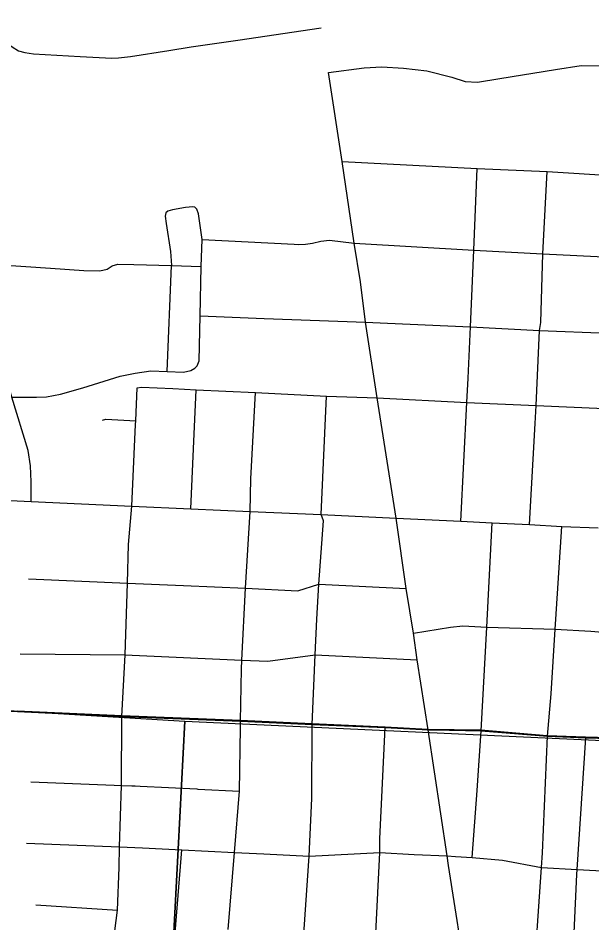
# Model space of a CAD drawing. Extents: x 114604 to 551442, y 316898 to 567001.
# Drawn here: x 200255 to 203265, y 395112 to 399857 of the extents above; entities that cross this region are included whole.
import ezdxf

# ---------------------------------------------------------------- set-up
doc = ezdxf.new("R2010")
doc.units = 0
for name, color, linetype in [('GE_P_Alignment_100_Cardinal_Points', 7, 'Continuous'), ('GE_P_Alignment_500_Distances', 7, 'Continuous'), ('SN_P_Signs', 7, 'Continuous')]:
    doc.layers.add(name, color=color, linetype=linetype)

msp = doc.modelspace()

# ---------------------------------------------------------------- linework, layer by layer
at = {"layer": 'GE_P_Alignment_100_Cardinal_Points'}
for p, q in [((201956.1, 399104.2), (201883, 399572.5)), ((201221.4, 398695.1), (201702.8, 398671.3)), ((201037.5, 398003.7), (201059.9, 398559)), ((200873.7, 397744.8), (200880.7, 397917.7)), ((200349.1, 395206.1), (200776.2, 395178.7))]:
    msp.add_line(p, q, dxfattribs=at)
for points in [[(199834.7, 399848.1), (199974, 399856.6), (200017.8, 399856.9), (200046.2, 399852.8), (200075.2, 399840.7), (200108.6, 399823.7), (200143.4, 399793.1), (200181.3, 399747.1), (200202.5, 399721.4), (200224.2, 399705.5), (200258.2, 399684.8), (200290.4, 399675.8), (200336, 399669.3), (200580.3, 399656.3), (200747.5, 399646.4), (200781.4, 399648.5), (200844.2, 399655.7), (201046.2, 399686.8), (201163.9, 399705.5), (201407.2, 399741.2), (201844.5, 399805.4)], [(200323.7, 397322.4), (200323.7, 397425.3), (200320.6, 397508.8), (200308.1, 397588.7), (200221.6, 397869.1), (200187.6, 397990), (200161.4, 398088.9), (200144.1, 398175.1), (200141, 398263), (200139.1, 398564.4), (200132.9, 398826.5), (200127.9, 398911.5), (200119.9, 398974.1), (200112.6, 399011.1), (200098.8, 399078.2), (200061.8, 399212.3), (199834.7, 399848.1)], [(201883, 399572.5), (202071.5, 399595.5), (202162.6, 399601.4), (202277.2, 399594.4), (202399.7, 399579.6), (202530.2, 399546.7), (202600.7, 399523.8), (202665.8, 399521.6), (202782.9, 399540.7), (203074.2, 399587.1), (203209.5, 399608.9), (203342.3, 399607.3), (203402.2, 399607.7), (203984.5, 399571.2)], [(202238.5, 397233.8), (202138.6, 397865.9), (202078.5, 398263), (202050.9, 398473.8), (202017.7, 398677.1), (201956.1, 399104.2)], [(201956.1, 399104.2), (202664.1, 399069), (203030.7, 399052.2), (203392.8, 399029.4), (203747.7, 399017), (204070.3, 399004.1)], [(202577.2, 397218.9), (202608.5, 397840.6), (202616.8, 397969.2), (202629.3, 398237.5), (202645.8, 398639.7), (202664.1, 399069)], [(202938.4, 397200.6), (202967.1, 397730.8), (202972.7, 397826), (202990.6, 398219.1), (202997.4, 398259.8), (203008, 398620.9), (203030.7, 399052.2)], [(201221.4, 398695.1), (201201.7, 398830.1), (201192.7, 398855.2), (201182.2, 398864.8), (201171.8, 398867.7), (201134.1, 398863), (201064.6, 398851.4), (201040.2, 398844.5), (201030.6, 398836.3), (201026.3, 398818.5), (201031.8, 398779.3), (201055, 398632.1), (201059.9, 398559)], [(200221.6, 397869.1), (200351.9, 397869.8), (200404.2, 397870.2), (200477.3, 397884.6), (200595.5, 397918.6), (200790.3, 397979.2), (200868.6, 397995.5), (200952.1, 398006.5), (201037.5, 398003.7), (201122.9, 398000.8), (201162.1, 398008.3), (201182.6, 398020.3), (201194.3, 398032.9), (201204.4, 398059.4), (201210.1, 398295.1), (201216.5, 398554.9), (201221.4, 398695.1)], [(201702.8, 398671.3), (201724.2, 398670.2), (201763.5, 398670.5), (201800.3, 398676.7), (201843, 398687.7), (201889.3, 398692.8), (202017.7, 398677.1)], [(202017.7, 398677.1), (202645.8, 398639.7), (203008, 398620.9), (203365.3, 398603.7), (203567.3, 398594.8), (203960.8, 398576.2), (204147.4, 398559.4)], [(200139.1, 398564.4), (200425.1, 398545.6), (200600.9, 398533.4), (200684.2, 398530.8), (200723, 398539.7), (200749.4, 398557.4), (200777.9, 398567.2), (200862.2, 398564.2), (201059.9, 398559), (201216.5, 398554.9)], [(201210.1, 398295.1), (201546.7, 398281.6), (202078.5, 398263), (202193.1, 398256.9), (202629.3, 398237.5), (202990.6, 398219.1), (203348.7, 398204.9), (203605.8, 398190), (203836.1, 398177.4), (204028.5, 398165.7), (204209.2, 398156.5)], [(200880.7, 397917.7), (200901.8, 397921.2), (201067.3, 397914.6), (201189, 397906.6), (201501.1, 397893.8), (201872.9, 397874.4), (202138.6, 397865.9), (202608.5, 397840.6), (202972.7, 397826), (203330.7, 397808.9), (204003.4, 397777.3), (204048.5, 397775.2), (204266.9, 397765.8)], [(201161.7, 397283.3), (201175.9, 397598.5), (201189, 397906.6)], [(201357.5, 395077.8), (201390.7, 395481), (201417.2, 395802.6), (201422, 396135.2), (201422.5, 396170.3), (201426.5, 396441.9), (201428.9, 396490), (201447.7, 396866.8), (201473.4, 397269.1), (201476.3, 397440.3), (201501.1, 397893.8)], [(201797.5, 396152.1), (201814.2, 396517.2), (201821.8, 396703.8), (201832.4, 396888.8), (201858.2, 397220.2), (201845.1, 397253.5), (201872.9, 397874.4)], [(200690.7, 393704.6), (200678.1, 393779.6), (200740.6, 394263.8), (200751.7, 394549.5), (200738.7, 394880.2), (200776.2, 395178.7), (200784.8, 395402), (200788, 395510.8), (200797.5, 395832.9), (200800.3, 396195), (200817.5, 396516.8), (200828.6, 396894.2), (200834.5, 397095.4), (200851.6, 397297.5), (200870.8, 397725.9), (200873.7, 397744.8)], [(200698.7, 397748.7), (200714.8, 397753.2), (200873.7, 397744.8)], [(199813.7, 397346.9), (200323.7, 397322.4), (200851.6, 397297.5), (201161.7, 397283.3), (201473.4, 397269.1), (201845.1, 397253.5), (202238.5, 397233.8), (202577.2, 397218.9), (202742.2, 397209.6), (202938.4, 397200.6), (203107.8, 397191.4), (203297.9, 397183.3)], [(202406.4, 396123.8), (202349.1, 396490.6), (202329.9, 396631.9), (202290.8, 396866), (202238.5, 397233.8)], [(202637.9, 395454.4), (202663, 395805.6), (202684.6, 396119.2), (202713.3, 396663.5), (202742.2, 397209.6)], [(202921.6, 394154.1), (202956.4, 394766.8), (203000.7, 395401.7), (203006.6, 395479.2), (203032.1, 396090.4), (203051.8, 396313.8), (203073, 396652.4), (203076.2, 396704), (203107.8, 397191.4)], [(200309.9, 396915.6), (200828.6, 396894.2), (201123.8, 396882), (201447.7, 396866.8), (201722.8, 396853.9), (201832.4, 396888.8), (202290.8, 396866)], [(202329.9, 396631.9), (202524, 396663.4), (202587.8, 396668.9), (202713.3, 396663.5), (203073, 396652.4), (203260.1, 396642.4), (203440.7, 396625.3), (203782.3, 396609.6)], [(200265.5, 396522.7), (200817.5, 396516.8), (200853.8, 396516.4), (201428.9, 396490), (201565.3, 396483.7), (201814.2, 396517.2), (202349.1, 396490.6)], [(200032.7, 396231.2), (200252.1, 396219.6), (200800.3, 396195), (201422.5, 396170.3), (201797.5, 396152.1), (202181.5, 396136), (202406.4, 396123.8), (202517.7, 396122)], [(201697.3, 393641.4), (201726.7, 394217), (201746.3, 394599.8), (201739.1, 394824.3), (201782.9, 395462.6), (201795.7, 395763.8), (201797.5, 396152.1)], [(202067.5, 393670.2), (202110.9, 394197.1), (202134.8, 394495.1), (202119.2, 394811.2), (202152.4, 395481.2), (202153.6, 395553.3), (202181.5, 396136)], [(202612.4, 394779.7), (202512.3, 395412.7), (202505.8, 395463.8), (202406.4, 396123.8)], [(202517.7, 396122), (202684.6, 396119.2), (203032.1, 396090.4), (203232.7, 396083), (203421.4, 396077.8), (203749.6, 396066.7), (204309.8, 396036.5), (204328.3, 396035.5), (204530.9, 396029.4), (204579, 396027.2)], [(203108.2, 394145.3), (203142.4, 394675.5), (203157.5, 394757.7), (203186.9, 395364.9), (203188.6, 395391.8), (203232.7, 396083)], [(200321.7, 395851.8), (200759.6, 395834.4), (200797.5, 395832.9), (200852.6, 395830.8)], [(200852.6, 395830.8), (200869.1, 395830.1), (200896.5, 395829), (201192.2, 395814)], [(201192.2, 395814), (201197.9, 395813.7), (201417.2, 395802.6)], [(200299.3, 395529.8), (200788, 395510.8), (200908.2, 395506.1), (201113.7, 395495.4), (201390.7, 395481), (201543.5, 395473.1), (201782.9, 395462.6), (202152.4, 395481.2), (202333, 395469.6), (202505.8, 395463.8), (202549.8, 395460.7)], [(201006, 393680.2), (201046, 394249.5), (201064.1, 394589.2), (201076, 394806.5), (201063, 394863.6), (201113.7, 395495.4)], [(202549.8, 395460.7), (202637.9, 395454.4), (202795.9, 395441.6), (203000.7, 395401.7), (203188.6, 395391.8), (203383.2, 395381.4), (203519.4, 395374.2), (203685.4, 395377.7)]]:
    msp.add_lwpolyline(points, dxfattribs=at)
at = {"layer": 'GE_P_Alignment_500_Distances'}
for points in [[(203420.2, 396080.6), (203231.5, 396085.9), (203030.9, 396093.2), (202683.4, 396122), (202405.3, 396126.6), (202180.3, 396138.9), (201796.3, 396154.9), (201421.3, 396173.1), (200799.1, 396197.8), (200251, 396222.4)], [(200251, 396222.4), (200799.1, 396197.8), (201421.3, 396173.1), (201796.3, 396154.9), (202180.3, 396138.9), (202405.3, 396126.6), (202683.4, 396122), (203030.9, 396093.2), (203231.5, 396085.9), (203420.2, 396080.6)]]:
    msp.add_lwpolyline(points, dxfattribs=at)
at = {"layer": 'SN_P_Signs'}
for points in [[(201130, 396169.1), (200998.6, 393652.7), (198288.5, 393799.6), (195571.8, 393937.1), (195727.2, 396497.5)], [(201130, 396169.1), (204872.5, 395997), (206535.4, 395930.3), (206362.8, 393381.6), (205237.2, 393433.1), (203687.5, 393525), (200998.6, 393652.7)]]:
    msp.add_lwpolyline(points, close=True, dxfattribs=at)

doc.saveas('drawing.dxf')
